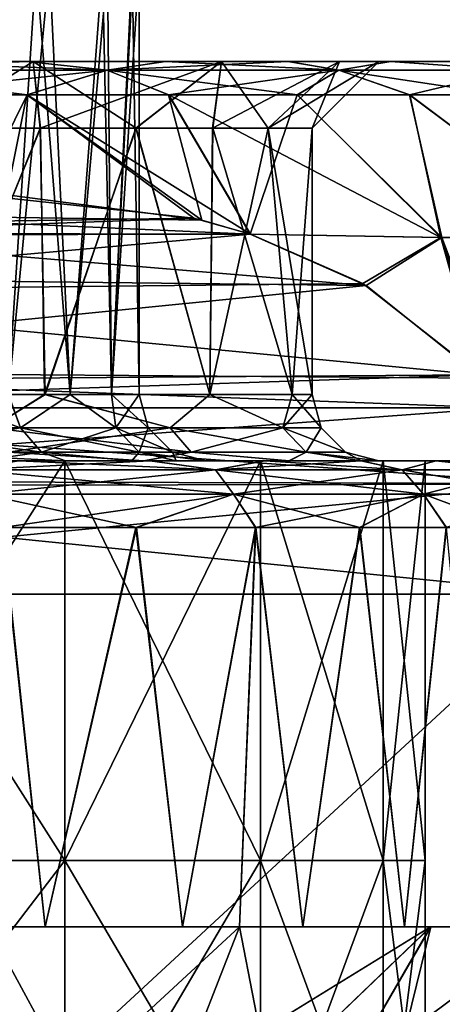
# Model space of a CAD drawing. Header units: metres. Extents: x -90 to 90, y -173 to 74.
# Tile 528 of 564: x 66.2 to 69.38, y 32.92 to 40.31. Entities that reach past the tile are written whole.
import ezdxf

# ---------------------------------------------------------------- set-up
doc = ezdxf.new("R2010")
doc.units = ezdxf.units.M
doc.layers.add('solid_509418_01', color=7, linetype='CONTINUOUS')

msp = doc.modelspace()

# ---------------------------------------------------------------- linework, layer by layer
at = {"layer": 'solid_509418_01'}
for points in [[(66.324776, 40.711327, 3.226017), (65.355095, 40.711327, 4.661863), (66.114944, 37.5, 3.60797)], [(65.5868, 40.711327, -4.381511), (66.425682, 40.711327, -3.020028), (66.115845, 37.5, -3.606445)], [(66.324776, 40.711327, 3.226017), (66.114944, 37.5, 3.60797), (66.580894, 37.5, 2.664932)], [(66.425682, 40.711327, -3.020028), (66.581505, 37.5, -2.663423), (66.115845, 37.5, -3.606445)], [(66.8246, 40.711327, 1.958265), (66.324776, 40.711327, 3.226017), (66.580894, 37.5, 2.664932)], [(66.425682, 40.711327, -3.020028), (66.860046, 40.711327, -1.830234), (66.581505, 37.5, -2.663423)], [(66.8246, 40.711327, 1.958265), (66.580894, 37.5, 2.664932), (66.891586, 37.5, 1.707634)], [(66.860046, 40.711327, -1.830234), (66.891891, 37.5, -1.706402), (66.581505, 37.5, -2.663423)], [(67.047043, 40.711327, 0.865528), (66.8246, 40.711327, 1.958265), (66.891586, 37.5, 1.707634)], [(66.860046, 40.711327, -1.830234), (67.054131, 40.711327, -0.805783), (66.891891, 37.5, -1.706402)], [(67.047043, 40.711327, 0.865528), (66.891586, 37.5, 1.707634), (67.099998, 37.5)], [(67.099998, 40.711327), (67.099998, 37.5), (66.891891, 37.5, -1.706402)], [(67.054131, 40.711327, -0.805783), (67.099998, 40.711327), (66.891891, 37.5, -1.706402)], [(67.047043, 40.711327, 0.865528), (67.099998, 37.5), (67.099998, 40.711327)], [(59.999596, 40, 8.899905), (65.130836, 40, 9.327729), (66.258324, 40, 8.611979)], [(62.307102, 40, 8.595699), (59.999596, 40, 8.899905), (66.258324, 40, 8.611979)], [(60.000404, 40, -8.899905), (66.254738, 40, -8.614587), (65.126984, 40, -9.329845)], [(60.000404, 40, -8.899905), (62.307903, 40, -8.595485), (66.254738, 40, -8.614587)], [(62.307102, 40, 8.595699), (66.258324, 40, 8.611979), (67.297577, 40, 7.750854)], [(64.459351, 40, 7.702219), (62.307102, 40, 8.595699), (67.297577, 40, 7.750854)], [(62.307903, 40, -8.595485), (67.294304, 40, -7.753934), (66.254738, 40, -8.614587)], [(62.307903, 40, -8.595485), (64.46006, 40, -7.701807), (67.294304, 40, -7.753934)], [(64.459351, 40, 7.702219), (67.297577, 40, 7.750854), (68.220886, 40, 6.76256)], [(66.302017, 40, 6.284479), (64.459351, 40, 7.702219), (68.220886, 40, 6.76256)], [(65.509476, 39.5, 6.340796), (64.459351, 40, 7.702219), (66.302017, 40, 6.284479)], [(64.46006, 40, -7.701807), (68.218109, 40, -6.765945), (67.294304, 40, -7.753934)], [(64.46006, 40, -7.701807), (66.302582, 40, -6.283917), (68.218109, 40, -6.765945)], [(65.510094, 39.5, -6.340256), (66.302582, 40, -6.283917), (64.46006, 40, -7.701807)], [(64.772423, 39.935413, -9.910031), (65.126984, 40, -9.329845), (66.254738, 40, -8.614587)], [(64.772423, 39.935413, -9.910031), (66.254738, 40, -8.614587), (66.857956, 39.935413, -8.599603)], [(66.857956, 39.935413, 8.599603), (65.130836, 40, 9.327729), (64.772423, 39.935413, 9.910031)], [(66.857956, 39.935413, 8.599603), (66.258324, 40, 8.611979), (65.130836, 40, 9.327729)], [(66.355965, 39.5, 5.491967), (65.509476, 39.5, 6.340796), (66.302017, 40, 6.284479)], [(65.510094, 39.5, -6.340256), (66.356529, 39.5, -5.491313), (66.302582, 40, -6.283917)], [(66.857956, 39.935413, -8.599603), (66.254738, 40, -8.614587), (67.294304, 40, -7.753934)], [(66.857956, 39.935413, 8.599603), (67.297577, 40, 7.750854), (66.258324, 40, 8.611979)], [(66.302017, 40, 6.284479), (68.220886, 40, 6.76256), (68.991425, 40, 5.698104)], [(67.717857, 40, 4.431771), (66.302017, 40, 6.284479), (68.991425, 40, 5.698104)], [(66.355965, 39.5, 5.491967), (66.302017, 40, 6.284479), (67.717857, 40, 4.431771)], [(66.302582, 40, -6.283917), (68.989273, 40, -5.701505), (68.218109, 40, -6.765945)], [(66.302582, 40, -6.283917), (67.718338, 40, -4.430933), (68.989273, 40, -5.701505)], [(67.075882, 39.499996, -4.526803), (67.718338, 40, -4.430933), (66.302582, 40, -6.283917)], [(66.356529, 39.5, -5.491313), (67.075882, 39.499996, -4.526803), (66.302582, 40, -6.283917)], [(67.075356, 39.499996, 4.527616), (66.355965, 39.5, 5.491967), (67.717857, 40, 4.431771)], [(66.857956, 39.935413, -8.599603), (67.294304, 40, -7.753934), (68.218109, 40, -6.765945)], [(66.857956, 39.935413, -8.599603), (68.218109, 40, -6.765945), (68.599602, 39.935413, -6.857954)], [(68.599602, 39.935413, 6.857954), (67.297577, 40, 7.750854), (66.857956, 39.935413, 8.599603)], [(67.651573, 39.500004, 3.466046), (67.075356, 39.499996, 4.527616), (67.717857, 40, 4.431771)], [(67.075882, 39.499996, -4.526803), (67.651978, 39.500004, -3.465146), (67.718338, 40, -4.430933)], [(68.599602, 39.935413, 6.857954), (68.220886, 40, 6.76256), (67.297577, 40, 7.750854)], [(67.651573, 39.500004, 3.466046), (67.717857, 40, 4.431771), (68.605362, 40, 2.270966)], [(68.06868, 39.499996, 2.335883), (67.651573, 39.500004, 3.466046), (68.605362, 40, 2.270966)], [(67.651978, 39.500004, -3.465146), (68.068909, 39.499996, -2.335097), (67.718338, 40, -4.430933)], [(67.717857, 40, 4.431771), (68.991425, 40, 5.698104), (70.038765, 40, 3.543852)], [(68.605362, 40, 2.270966), (67.717857, 40, 4.431771), (70.038765, 40, 3.543852)], [(67.718338, 40, -4.430933), (70.037804, 40, -3.546578), (68.989273, 40, -5.701505)], [(67.718338, 40, -4.430933), (68.605553, 40, -2.270251), (70.037804, 40, -3.546578)], [(68.068909, 39.499996, -2.335097), (68.605553, 40, -2.270251), (67.718338, 40, -4.430933)], [(68.06868, 39.499996, 2.335883), (68.605362, 40, 2.270966), (68.900002, 40)], [(68.400002, 39.5), (68.06868, 39.499996, 2.335883), (68.900002, 40)], [(68.068909, 39.499996, -2.335097), (68.400002, 39.5), (68.605553, 40, -2.270251)], [(68.599602, 39.935413, -6.857954), (68.218109, 40, -6.765945), (68.989273, 40, -5.701505)], [(68.599602, 39.935413, 6.857954), (68.991425, 40, 5.698104), (68.220886, 40, 6.76256)], [(68.400002, 39.5), (68.900002, 40), (68.605553, 40, -2.270251)], [(68.599602, 39.935413, -6.857954), (68.989273, 40, -5.701505), (69.910034, 39.935413, -4.772419)], [(69.910034, 39.935413, 4.772419), (68.991425, 40, 5.698104), (68.599602, 39.935413, 6.857954)], [(68.605362, 40, 2.270966), (70.528053, 40, 1.5829), (70.645752, 40)], [(68.605362, 40, 2.270966), (70.645752, 40), (68.900002, 40)], [(68.605362, 40, 2.270966), (70.038765, 40, 3.543852), (70.528053, 40, 1.5829)], [(68.605553, 40, -2.270251), (70.527824, 40, -1.584415), (70.037804, 40, -3.546578)], [(68.605553, 40, -2.270251), (68.900002, 40), (70.527824, 40, -1.584415)], [(68.900002, 40), (70.645752, 40), (70.527824, 40, -1.584415)], [(69.910034, 39.935413, -4.772419), (68.989273, 40, -5.701505), (70.037804, 40, -3.546578)], [(69.910034, 39.935413, 4.772419), (70.038765, 40, 3.543852), (68.991425, 40, 5.698104)], [(64.772423, 39.935413, 9.910031), (65.115448, 39.75, 10.083883), (66.257675, 39.75, 9.417748)], [(66.857956, 39.935413, 8.599603), (64.772423, 39.935413, 9.910031), (66.257675, 39.75, 9.417748)], [(64.772423, 39.935413, -9.910031), (66.857956, 39.935413, -8.599603), (65.111267, 39.75, -10.086003)], [(66.857956, 39.935413, -8.599603), (66.253746, 39.75, -9.420362), (65.111267, 39.75, -10.086003)], [(66.857956, 39.935413, -8.599603), (67.318665, 39.75, -8.619144), (66.253746, 39.75, -9.420362)], [(66.857956, 39.935413, 8.599603), (66.257675, 39.75, 9.417748), (67.322311, 39.75, 8.616048)], [(66.857956, 39.935413, 8.599603), (67.322311, 39.75, 8.616048), (68.290787, 39.75, 7.688656)], [(68.599602, 39.935413, 6.857954), (66.857956, 39.935413, 8.599603), (68.290787, 39.75, 7.688656)], [(66.857956, 39.935413, -8.599603), (68.599602, 39.935413, -6.857954), (67.318665, 39.75, -8.619144)], [(68.599602, 39.935413, -6.857954), (68.287544, 39.75, -7.692146), (67.318665, 39.75, -8.619144)], [(68.599602, 39.935413, -6.857954), (69.132393, 39.75, -6.667226), (68.287544, 39.75, -7.692146)], [(68.599602, 39.935413, 6.857954), (68.290787, 39.75, 7.688656), (69.135071, 39.75, 6.663558)], [(68.599602, 39.935413, 6.857954), (69.135071, 39.75, 6.663558), (69.828468, 39.75, 5.590498)], [(69.910034, 39.935413, 4.772419), (68.599602, 39.935413, 6.857954), (69.828468, 39.75, 5.590498)], [(68.599602, 39.935413, -6.857954), (69.910034, 39.935413, -4.772419), (69.132393, 39.75, -6.667226)], [(69.910034, 39.935413, -4.772419), (69.826447, 39.75, -5.594052), (69.132393, 39.75, -6.667226)], [(66.10437, 38.999142, -10.332048), (65.111267, 39.75, -10.086003), (66.253746, 39.75, -9.420362)], [(66.257675, 39.75, 9.417748), (65.115448, 39.75, 10.083883), (65.884995, 38.99902, 10.458705)], [(66.257675, 39.75, 9.417748), (65.884995, 38.99902, 10.458705), (67.510704, 38.823421, 9.5201)], [(67.570518, 38.809109, -9.485564), (66.10437, 38.999142, -10.332048), (66.253746, 39.75, -9.420362)], [(67.570518, 38.809109, -9.485564), (66.253746, 39.75, -9.420362), (67.318665, 39.75, -8.619144)], [(66.257675, 39.75, 9.417748), (67.510704, 38.823421, 9.5201), (67.937164, 38.702854, 9.273883)], [(67.322311, 39.75, 8.616048), (66.257675, 39.75, 9.417748), (67.937164, 38.702854, 9.273883)], [(67.934593, 38.703339, -9.275366), (67.318665, 39.75, -8.619144), (68.287544, 39.75, -7.692146)], [(67.934593, 38.703339, -9.275366), (67.570518, 38.809109, -9.485564), (67.318665, 39.75, -8.619144)], [(67.322311, 39.75, 8.616048), (67.937164, 38.702854, 9.273883), (69.368439, 38.679855, 7.847908)], [(68.290787, 39.75, 7.688656), (67.322311, 39.75, 8.616048), (69.368439, 38.679855, 7.847908)], [(69.375092, 38.679855, -7.839956), (67.934593, 38.703339, -9.275366), (68.287544, 39.75, -7.692146)], [(69.375092, 38.679855, -7.839956), (68.287544, 39.75, -7.692146), (69.132393, 39.75, -6.667226)], [(69.135071, 39.75, 6.663558), (68.290787, 39.75, 7.688656), (69.368439, 38.679855, 7.847908)], [(70.56617, 38.679855, -6.141126), (69.132393, 39.75, -6.667226), (69.826447, 39.75, -5.594052)], [(70.56617, 38.679855, -6.141126), (69.375092, 38.679855, -7.839956), (69.132393, 39.75, -6.667226)], [(69.135071, 39.75, 6.663558), (69.368439, 38.679855, 7.847908), (70.56356, 38.679855, 6.145607)], [(69.828468, 39.75, 5.590498), (69.135071, 39.75, 6.663558), (70.56356, 38.679855, 6.145607)], [(66.355965, 39.5, 5.491967), (65.542183, 37.5, 6.312228), (65.509476, 39.5, 6.340796)], [(65.510094, 39.5, -6.340256), (65.538948, 37.5, -6.315063), (66.356529, 39.5, -5.491313)], [(66.356529, 39.5, -5.491313), (65.538948, 37.5, -6.315063), (66.388756, 37.5, -5.453787)], [(66.355965, 39.5, 5.491967), (66.391464, 37.5, 5.450617), (65.542183, 37.5, 6.312228)], [(67.075356, 39.499996, 4.527616), (66.391464, 37.5, 5.450617), (66.355965, 39.5, 5.491967)], [(66.356529, 39.5, -5.491313), (66.388756, 37.5, -5.453787), (67.075882, 39.499996, -4.526803)], [(67.075882, 39.499996, -4.526803), (66.388756, 37.5, -5.453787), (67.62973, 37.5, -3.513864)], [(67.075356, 39.499996, 4.527616), (67.631126, 37.5, 3.51082), (66.391464, 37.5, 5.450617)], [(67.651573, 39.500004, 3.466046), (67.631126, 37.5, 3.51082), (67.075356, 39.499996, 4.527616)], [(67.075882, 39.499996, -4.526803), (67.62973, 37.5, -3.513864), (67.651978, 39.500004, -3.465146)], [(67.651978, 39.500004, -3.465146), (67.62973, 37.5, -3.513864), (68.248474, 37.5, -1.588307)], [(68.06868, 39.499996, 2.335883), (67.631126, 37.5, 3.51082), (67.651573, 39.500004, 3.466046)], [(68.06868, 39.499996, 2.335883), (68.24884, 37.5, 1.586407), (67.631126, 37.5, 3.51082)], [(67.651978, 39.500004, -3.465146), (68.248474, 37.5, -1.588307), (68.068909, 39.499996, -2.335097)], [(68.400002, 39.5), (68.24884, 37.5, 1.586407), (68.06868, 39.499996, 2.335883)], [(68.068909, 39.499996, -2.335097), (68.400002, 37.5), (68.400002, 39.5)], [(68.068909, 39.499996, -2.335097), (68.248474, 37.5, -1.588307), (68.400002, 37.5)], [(68.400002, 39.5), (68.400002, 37.5), (68.24884, 37.5, 1.586407)], [(64.310287, 38.776985, 11.367859), (67.510704, 38.823421, 9.5201), (65.884995, 38.99902, 10.458705)], [(67.570518, 38.809109, -9.485564), (64.606613, 38.851109, -11.196778), (66.10437, 38.999142, -10.332048)], [(67.934593, 38.703339, -9.275366), (64.089096, 38.71109, -11.495568), (64.606613, 38.851109, -11.196778)], [(67.934593, 38.703339, -9.275366), (64.606613, 38.851109, -11.196778), (67.570518, 38.809109, -9.485564)], [(64.039825, 38.695297, 11.524013), (67.937164, 38.702854, 9.273883), (67.510704, 38.823421, 9.5201)], [(64.039825, 38.695297, 11.524013), (67.510704, 38.823421, 9.5201), (64.310287, 38.776985, 11.367859)], [(63.116756, 38.273533, 12.056947), (68.781319, 38.333118, 8.78651), (67.937164, 38.702854, 9.273883)], [(63.116756, 38.273533, 12.056947), (67.937164, 38.702854, 9.273883), (64.039825, 38.695297, 11.524013)], [(63.304638, 38.380291, -11.948472), (64.089096, 38.71109, -11.495568), (68.806381, 38.318802, -8.772042)], [(68.806381, 38.318802, -8.772042), (64.089096, 38.71109, -11.495568), (67.934593, 38.703339, -9.275366)], [(68.806381, 38.318802, -8.772042), (67.934593, 38.703339, -9.275366), (69.375092, 38.679855, -7.839956)], [(69.368439, 38.679855, 7.847908), (67.937164, 38.702854, 9.273883), (68.781319, 38.333118, 8.78651)], [(69.368439, 38.679855, 7.847908), (68.781319, 38.333118, 8.78651), (69.65654, 37.646713, 8.281202)], [(69.678635, 37.622265, -8.268445), (68.806381, 38.318802, -8.772042), (69.375092, 38.679855, -7.839956)], [(69.368439, 38.679855, 7.847908), (69.65654, 37.646713, 8.281202), (69.855644, 37.402458, 8.166248)], [(70.56356, 38.679855, 6.145607), (69.368439, 38.679855, 7.847908), (69.855644, 37.402458, 8.166248)], [(69.859856, 37.396317, -8.163814), (69.375092, 38.679855, -7.839956), (70.56617, 38.679855, -6.141126)], [(69.859856, 37.396317, -8.163814), (69.678635, 37.622265, -8.268445), (69.375092, 38.679855, -7.839956)], [(63.304638, 38.380291, -11.948472), (68.806381, 38.318802, -8.772042), (62.371162, 37.676991, -12.487414)], [(62.371162, 37.676991, -12.487414), (68.806381, 38.318802, -8.772042), (69.678635, 37.622265, -8.268445)], [(63.116756, 38.273533, 12.056947), (69.65654, 37.646713, 8.281202), (68.781319, 38.333118, 8.78651)], [(63.116756, 38.273533, 12.056947), (62.297958, 37.595234, 12.52968), (69.65654, 37.646713, 8.281202)], [(62.140789, 37.397259, 12.620421), (69.855644, 37.402458, 8.166248), (69.65654, 37.646713, 8.281202)], [(62.297958, 37.595234, 12.52968), (62.140789, 37.397259, 12.620421), (69.65654, 37.646713, 8.281202)], [(62.371162, 37.676991, -12.487414), (69.859856, 37.396317, -8.163814), (62.144085, 37.402035, -12.618518)], [(62.371162, 37.676991, -12.487414), (69.678635, 37.622265, -8.268445), (69.859856, 37.396317, -8.163814)], [(66.20668, 37.250225, -3.583428), (65.067734, 37.250225, -5.067733), (66.115845, 37.5, -3.606445)], [(65.067734, 37.250225, 5.067733), (66.20668, 37.250225, 3.583428), (65.509834, 37.5, 4.477914)], [(66.20668, 37.250225, 3.583428), (66.114944, 37.5, 3.60797), (65.509834, 37.5, 4.477914)], [(65.987061, 37.25, -5.987064), (66.388756, 37.5, -5.453787), (65.538948, 37.5, -6.315063)], [(65.987061, 37.25, 5.987064), (65.542183, 37.5, 6.312228), (66.391464, 37.5, 5.450617)], [(65.987061, 37.25, -5.987064), (67.332626, 37.25, -4.233494), (66.388756, 37.5, -5.453787)], [(67.332626, 37.25, 4.233494), (65.987061, 37.25, 5.987064), (66.391464, 37.5, 5.450617)], [(66.20668, 37.250225, 3.583428), (66.580894, 37.5, 2.664932), (66.114944, 37.5, 3.60797)], [(66.20668, 37.250225, -3.583428), (66.115845, 37.5, -3.606445), (66.581505, 37.5, -2.663423)], [(66.922653, 37.250225, -1.854919), (66.20668, 37.250225, -3.583428), (66.581505, 37.5, -2.663423)], [(66.20668, 37.250225, 3.583428), (66.922653, 37.250225, 1.854919), (66.580894, 37.5, 2.664932)], [(67.332626, 37.25, -4.233494), (67.62973, 37.5, -3.513864), (66.388756, 37.5, -5.453787)], [(67.332626, 37.25, 4.233494), (66.391464, 37.5, 5.450617), (67.631126, 37.5, 3.51082)], [(66.922653, 37.250225, 1.854919), (66.891586, 37.5, 1.707634), (66.580894, 37.5, 2.664932)], [(66.922653, 37.250225, -1.854919), (66.581505, 37.5, -2.663423), (66.891891, 37.5, -1.706402)], [(67.166855, 37.250225), (67.099998, 37.5), (66.891586, 37.5, 1.707634)], [(66.922653, 37.250225, 1.854919), (67.166855, 37.250225), (66.891586, 37.5, 1.707634)], [(66.922653, 37.250225, -1.854919), (66.891891, 37.5, -1.706402), (67.099998, 37.5)], [(66.922653, 37.250225, -1.854919), (67.099998, 37.5), (67.166855, 37.250225)], [(67.332626, 37.25, -4.233494), (68.178482, 37.25, -2.191417), (67.62973, 37.5, -3.513864)], [(68.178482, 37.25, 2.191417), (67.332626, 37.25, 4.233494), (67.631126, 37.5, 3.51082)], [(68.178482, 37.25, -2.191417), (68.248474, 37.5, -1.588307), (67.62973, 37.5, -3.513864)], [(68.178482, 37.25, 2.191417), (67.631126, 37.5, 3.51082), (68.24884, 37.5, 1.586407)], [(68.178482, 37.25, -2.191417), (68.466988, 37.25), (68.248474, 37.5, -1.588307)], [(68.178482, 37.25, 2.191417), (68.400002, 37.5), (68.466988, 37.25)], [(68.178482, 37.25, 2.191417), (68.24884, 37.5, 1.586407), (68.400002, 37.5)], [(68.466988, 37.25), (68.400002, 37.5), (68.248474, 37.5, -1.588307)], [(61.820934, 36.81028, 12.805091), (70.173302, 36.825352, 7.982847), (69.855644, 37.402458, 8.166248)], [(61.820934, 36.81028, 12.805091), (69.855644, 37.402458, 8.166248), (62.140789, 37.397259, 12.620421)], [(62.144085, 37.402035, -12.618518), (70.17144, 36.830101, -7.983922), (61.837578, 36.85294, -12.795481)], [(62.144085, 37.402035, -12.618518), (69.859856, 37.396317, -8.163814), (70.17144, 36.830101, -7.983922)], [(66.365288, 37.066986, 3.675), (66.20668, 37.250225, 3.583428), (65.067734, 37.250225, 5.067733)], [(65.197235, 37.066986, 5.197235), (66.365288, 37.066986, 3.675), (65.067734, 37.250225, 5.067733)], [(65.197235, 37.066986, -5.197235), (65.067734, 37.250225, -5.067733), (66.20668, 37.250225, -3.583428)], [(66.365288, 37.066986, -3.675), (65.197235, 37.066986, -5.197235), (66.20668, 37.250225, -3.583428)], [(67.491318, 37.066856, -4.325113), (67.332626, 37.25, -4.233494), (65.987061, 37.25, -5.987064)], [(66.116631, 37.066856, -6.116634), (67.491318, 37.066856, -4.325113), (65.987061, 37.25, -5.987064)], [(66.116631, 37.066856, 6.116634), (65.987061, 37.25, 5.987064), (67.332626, 37.25, 4.233494)], [(67.491318, 37.066856, 4.325113), (66.116631, 37.066856, 6.116634), (67.332626, 37.25, 4.233494)], [(67.099556, 37.066986, 1.90232), (66.922653, 37.250225, 1.854919), (66.20668, 37.250225, 3.583428)], [(66.365288, 37.066986, 3.675), (67.099556, 37.066986, 1.90232), (66.20668, 37.250225, 3.583428)], [(66.365288, 37.066986, -3.675), (66.20668, 37.250225, -3.583428), (66.922653, 37.250225, -1.854919)], [(67.099556, 37.066986, -1.90232), (66.365288, 37.066986, -3.675), (66.922653, 37.250225, -1.854919)], [(67.349998, 37.066986), (67.166855, 37.250225), (66.922653, 37.250225, 1.854919)], [(67.099556, 37.066986, -1.90232), (66.922653, 37.250225, -1.854919), (67.166855, 37.250225)], [(67.099556, 37.066986, 1.90232), (67.349998, 37.066986), (66.922653, 37.250225, 1.854919)], [(67.099556, 37.066986, -1.90232), (67.166855, 37.250225), (67.349998, 37.066986)], [(68.355476, 37.066856, -2.238843), (68.178482, 37.25, -2.191417), (67.332626, 37.25, -4.233494)], [(67.491318, 37.066856, -4.325113), (68.355476, 37.066856, -2.238843), (67.332626, 37.25, -4.233494)], [(67.491318, 37.066856, 4.325113), (67.332626, 37.25, 4.233494), (68.178482, 37.25, 2.191417)], [(68.355476, 37.066856, 2.238843), (67.491318, 37.066856, 4.325113), (68.178482, 37.25, 2.191417)], [(68.65023, 37.066856), (68.466988, 37.25), (68.178482, 37.25, -2.191417)], [(68.355476, 37.066856, 2.238843), (68.178482, 37.25, 2.191417), (68.466988, 37.25)], [(68.355476, 37.066856, -2.238843), (68.65023, 37.066856), (68.178482, 37.25, -2.191417)], [(68.355476, 37.066856, 2.238843), (68.466988, 37.25), (68.65023, 37.066856)], [(66.365288, 37.066986, -3.675), (65.899117, 37, -4.791703), (65.197235, 37.066986, -5.197235)], [(65.197235, 37.066986, 5.197235), (65.897942, 37, 4.793149), (66.545654, 37, 3.861913)], [(65.197235, 37.066986, 5.197235), (66.545654, 37, 3.861913), (66.365288, 37.066986, 3.675)], [(66.116631, 37.066856, -6.116634), (65.487289, 37, -7.0071), (67.13308, 37, -5.321483)], [(66.116631, 37.066856, 6.116634), (67.13562, 37, 5.318075), (65.49086, 37, 7.004303)], [(66.365288, 37.066986, -3.675), (66.546608, 37, -3.860295), (65.899117, 37, -4.791703)], [(67.491318, 37.066856, 4.325113), (67.13562, 37, 5.318075), (66.116631, 37.066856, 6.116634)], [(66.116631, 37.066856, -6.116634), (67.13308, 37, -5.321483), (67.491318, 37.066856, -4.325113)], [(66.365288, 37.066986, -3.675), (67.045044, 37, -2.850851), (66.546608, 37, -3.860295)], [(67.099556, 37.066986, -1.90232), (67.045044, 37, -2.850851), (66.365288, 37.066986, -3.675)], [(66.365288, 37.066986, 3.675), (66.545654, 37, 3.861913), (67.044395, 37, 2.852452)], [(66.365288, 37.066986, 3.675), (67.044395, 37, 2.852452), (67.099556, 37.066986, 1.90232)], [(67.099556, 37.066986, 1.90232), (67.044395, 37, 2.852452), (67.376945, 37, 1.827752)], [(67.099556, 37.066986, -1.90232), (67.377266, 37, -1.826444), (67.045044, 37, -2.850851)], [(67.099556, 37.066986, 1.90232), (67.376945, 37, 1.827752), (67.599998, 37)], [(67.099556, 37.066986, 1.90232), (67.599998, 37), (67.349998, 37.066986)], [(67.099556, 37.066986, -1.90232), (67.349998, 37.066986), (67.377266, 37, -1.826444)], [(67.491318, 37.066856, -4.325113), (67.13308, 37, -5.321483), (68.225403, 37, -3.398503)], [(67.491318, 37.066856, 4.325113), (68.226677, 37, 3.395412), (67.13562, 37, 5.318075)], [(67.349998, 37.066986), (67.599998, 37), (67.377266, 37, -1.826444)], [(68.355476, 37.066856, 2.238843), (68.226677, 37, 3.395412), (67.491318, 37.066856, 4.325113)], [(67.491318, 37.066856, -4.325113), (68.225403, 37, -3.398503), (68.355476, 37.066856, -2.238843)], [(68.355476, 37.066856, -2.238843), (68.225403, 37, -3.398503), (68.766838, 37, -1.537356)], [(68.355476, 37.066856, 2.238843), (68.767166, 37, 1.535482), (68.226677, 37, 3.395412)], [(68.355476, 37.066856, -2.238843), (68.766838, 37, -1.537356), (68.900002, 37)], [(68.355476, 37.066856, -2.238843), (68.900002, 37), (68.65023, 37.066856)], [(68.355476, 37.066856, 2.238843), (68.65023, 37.066856), (68.767166, 37, 1.535482)], [(68.65023, 37.066856), (68.900002, 37), (68.767166, 37, 1.535482)], [(61.120617, 37, 7.516929), (64.625, 37, 8.010735), (66.540741, 37, 6.540738)], [(62.218399, 37, 7.269023), (61.120617, 37, 7.516929), (66.540741, 37, 6.540738)], [(63.268562, 37, 6.861231), (62.218399, 37, 7.269023), (66.540741, 37, 6.540738)], [(64.245796, 37, 6.303428), (63.268562, 37, 6.861231), (66.540741, 37, 6.540738)], [(63.270233, 37, -6.860436), (66.540741, 37, -6.540738), (64.625, 37, -8.010735)], [(63.270233, 37, -6.860436), (64.247322, 37, -6.302403), (66.540741, 37, -6.540738)], [(64.245796, 37, 6.303428), (66.540741, 37, 6.540738), (68.010735, 37, 4.625)], [(65.126976, 37, 5.610178), (64.245796, 37, 6.303428), (68.010735, 37, 4.625)], [(64.247322, 37, -6.302403), (65.128326, 37, -5.608944), (66.540741, 37, -6.540738)], [(64.625, 37, 8.010735), (64.625, 34, 8.010735), (66.540741, 34, 6.540738)], [(64.625, 37, 8.010735), (66.540741, 34, 6.540738), (66.540741, 37, 6.540738)], [(66.540741, 37, -6.540738), (66.540741, 34, -6.540738), (64.625, 34, -8.010735)], [(64.625, 37, -8.010735), (66.540741, 37, -6.540738), (64.625, 34, -8.010735)], [(65.897942, 37, 4.793149), (65.126976, 37, 5.610178), (68.010735, 37, 4.625)], [(65.128326, 37, -5.608944), (65.899117, 37, -4.791703), (66.540741, 37, -6.540738)], [(65.487289, 37, -7.0071), (67.183296, 37, -6.957073), (68.045425, 37, -5.938709)], [(67.13308, 37, -5.321483), (65.487289, 37, -7.0071), (68.045425, 37, -5.938709)], [(65.487289, 37, -7.0071), (66.195137, 37, -7.849723), (67.183296, 37, -6.957073)], [(65.49086, 37, 7.004303), (67.179321, 37, 6.961181), (66.190651, 37, 7.853261)], [(65.49086, 37, 7.004303), (67.13562, 37, 5.318075), (67.179321, 37, 6.961181)], [(65.822533, 36.933144, 8.435397), (66.190651, 37, 7.853261), (67.179321, 37, 6.961181)], [(67.672066, 36.933144, 6.796856), (65.822533, 36.933144, 8.435397), (67.179321, 37, 6.961181)], [(65.822533, 36.933144, -8.435397), (67.672066, 36.933144, -6.796856), (66.195137, 37, -7.849723)], [(66.545654, 37, 3.861913), (65.897942, 37, 4.793149), (68.010735, 37, 4.625)], [(65.899117, 37, -4.791703), (68.010735, 37, -4.625), (66.540741, 37, -6.540738)], [(65.899117, 37, -4.791703), (66.546608, 37, -3.860295), (68.010735, 37, -4.625)], [(67.672066, 36.933144, -6.796856), (67.183296, 37, -6.957073), (66.195137, 37, -7.849723)], [(66.540741, 37, 6.540738), (66.540741, 34, 6.540738), (68.010735, 34, 4.625)], [(66.540741, 37, 6.540738), (68.010735, 34, 4.625), (68.010735, 37, 4.625)], [(68.010735, 37, -4.625), (68.010735, 34, -4.625), (66.540741, 34, -6.540738)], [(66.540741, 37, -6.540738), (68.010735, 37, -4.625), (66.540741, 34, -6.540738)], [(66.545654, 37, 3.861913), (68.010735, 37, 4.625), (68.934814, 37, 2.394076)], [(67.044395, 37, 2.852452), (66.545654, 37, 3.861913), (68.934814, 37, 2.394076)], [(66.546608, 37, -3.860295), (67.045044, 37, -2.850851), (68.010735, 37, -4.625)], [(67.376945, 37, 1.827752), (67.044395, 37, 2.852452), (68.934814, 37, 2.394076)], [(67.045044, 37, -2.850851), (68.934814, 37, -2.394076), (68.010735, 37, -4.625)], [(67.045044, 37, -2.850851), (67.377266, 37, -1.826444), (68.934814, 37, -2.394076)], [(67.13308, 37, -5.321483), (68.768227, 37, -4.807166), (69.332809, 37, -3.591198)], [(68.225403, 37, -3.398503), (67.13308, 37, -5.321483), (69.332809, 37, -3.591198)], [(67.13308, 37, -5.321483), (68.045425, 37, -5.938709), (68.768227, 37, -4.807166)], [(67.13562, 37, 5.318075), (68.041962, 37, 5.943409), (67.179321, 37, 6.961181)], [(67.13562, 37, 5.318075), (68.765388, 37, 4.812351), (68.041962, 37, 5.943409)], [(67.13562, 37, 5.318075), (68.226677, 37, 3.395412), (68.765388, 37, 4.812351)], [(67.672066, 36.933144, 6.796856), (67.179321, 37, 6.961181), (68.041962, 37, 5.943409)], [(67.672066, 36.933144, -6.796856), (68.045425, 37, -5.938709), (67.183296, 37, -6.957073)], [(67.376945, 37, 1.827752), (68.934814, 37, 2.394076), (69.25, 37)], [(67.376945, 37, 1.827752), (69.25, 37), (67.599998, 37)], [(67.377266, 37, -1.826444), (67.599998, 37), (68.934814, 37, -2.394076)], [(67.599998, 37), (69.25, 37), (68.934814, 37, -2.394076)], [(67.672066, 36.933144, 6.796856), (68.041962, 37, 5.943409), (68.765388, 37, 4.812351)], [(69.075722, 36.933144, 4.763307), (67.672066, 36.933144, 6.796856), (68.765388, 37, 4.812351)], [(67.672066, 36.933144, -6.796856), (69.075722, 36.933144, -4.763307), (68.045425, 37, -5.938709)], [(68.010735, 37, 4.625), (68.010735, 34, 4.625), (68.934814, 34, 2.394076)], [(68.010735, 37, 4.625), (68.934814, 34, 2.394076), (68.934814, 37, 2.394076)], [(68.934814, 37, -2.394076), (68.934814, 34, -2.394076), (68.010735, 34, -4.625)], [(68.010735, 37, -4.625), (68.934814, 37, -2.394076), (68.010735, 34, -4.625)], [(69.075722, 36.933144, -4.763307), (68.768227, 37, -4.807166), (68.045425, 37, -5.938709)], [(68.225403, 37, -3.398503), (69.332809, 37, -3.591198), (69.721573, 37, -2.3448)], [(68.766838, 37, -1.537356), (68.225403, 37, -3.398503), (69.721573, 37, -2.3448)], [(68.226677, 37, 3.395412), (69.330818, 37, 3.596351), (68.765388, 37, 4.812351)], [(68.226677, 37, 3.395412), (69.720551, 37, 2.349015), (69.330818, 37, 3.596351)], [(68.226677, 37, 3.395412), (68.767166, 37, 1.535482), (69.720551, 37, 2.349015)], [(69.075722, 36.933144, 4.763307), (68.765388, 37, 4.812351), (69.330818, 37, 3.596351)], [(68.766838, 37, -1.537356), (69.721573, 37, -2.3448), (70, 37)], [(68.766838, 37, -1.537356), (70, 37), (68.900002, 37)], [(68.767166, 37, 1.535482), (68.900002, 37), (69.720551, 37, 2.349015)], [(69.075722, 36.933144, -4.763307), (69.332809, 37, -3.591198), (68.768227, 37, -4.807166)], [(68.900002, 37), (70, 37), (69.720551, 37, 2.349015)], [(68.934814, 37, 2.394076), (68.934814, 34, 2.394076), (69.25, 34)], [(69.25, 37), (69.25, 34), (68.934814, 34, -2.394076)], [(68.934814, 37, 2.394076), (69.25, 34), (69.25, 37)], [(68.934814, 37, -2.394076), (69.25, 37), (68.934814, 34, -2.394076)], [(69.951935, 36.933144, 2.452931), (69.075722, 36.933144, 4.763307), (69.330818, 37, 3.596351)], [(69.075722, 36.933144, -4.763307), (69.951935, 36.933144, -2.452931), (69.332809, 37, -3.591198)], [(69.951935, 36.933144, 2.452931), (69.330818, 37, 3.596351), (69.720551, 37, 2.349015)], [(69.951935, 36.933144, -2.452931), (69.721573, 37, -2.3448), (69.332809, 37, -3.591198)], [(67.809219, 36.75, -6.918367), (67.672066, 36.933144, -6.796856), (65.822533, 36.933144, -8.435397)], [(65.926628, 36.75, -8.586201), (67.809219, 36.75, -6.918367), (65.822533, 36.933144, -8.435397)], [(65.926628, 36.75, 8.586201), (65.822533, 36.933144, 8.435397), (67.672066, 36.933144, 6.796856)], [(67.809219, 36.75, 6.918367), (65.926628, 36.75, 8.586201), (67.672066, 36.933144, 6.796856)], [(69.237976, 36.75, -4.848463), (69.075722, 36.933144, -4.763307), (67.672066, 36.933144, -6.796856)], [(67.809219, 36.75, -6.918367), (69.237976, 36.75, -4.848463), (67.672066, 36.933144, -6.796856)], [(67.809219, 36.75, 6.918367), (67.672066, 36.933144, 6.796856), (69.075722, 36.933144, 4.763307)], [(69.237976, 36.75, 4.848463), (67.809219, 36.75, 6.918367), (69.075722, 36.933144, 4.763307)], [(70.129845, 36.75, -2.496783), (69.951935, 36.933144, -2.452931), (69.075722, 36.933144, -4.763307)], [(69.237976, 36.75, -4.848463), (70.129845, 36.75, -2.496783), (69.075722, 36.933144, -4.763307)], [(69.237976, 36.75, 4.848463), (69.075722, 36.933144, 4.763307), (69.951935, 36.933144, 2.452931)], [(70.129845, 36.75, 2.496783), (69.237976, 36.75, 4.848463), (69.951935, 36.933144, 2.452931)], [(61.837578, 36.85294, -12.795481), (70.330124, 36, -7.892305), (61.669872, 36, -12.892304)], [(61.837578, 36.85294, -12.795481), (70.17144, 36.830101, -7.983922), (70.330124, 36, -7.892305)], [(61.669872, 36, 12.892304), (70.330124, 36, 7.892305), (70.173302, 36.825352, 7.982847)], [(61.820934, 36.81028, 12.805091), (61.669872, 36, 12.892304), (70.173302, 36.825352, 7.982847)], [(67.809219, 36.75, 6.918367), (66.068268, 36.5, 8.568905), (65.926628, 36.75, 8.586201)], [(65.926628, 36.75, -8.586201), (66.073257, 36.5, -8.565367), (67.079422, 36.5, -7.754467)], [(65.926628, 36.75, -8.586201), (67.079422, 36.5, -7.754467), (67.809219, 36.75, -6.918367)], [(67.809219, 36.75, 6.918367), (67.074928, 36.5, 7.758569), (66.068268, 36.5, 8.568905)], [(67.809219, 36.75, 6.918367), (67.973206, 36.5, 6.832131), (67.074928, 36.5, 7.758569)], [(67.809219, 36.75, -6.918367), (67.079422, 36.5, -7.754467), (67.977196, 36.5, -6.827472)], [(69.237976, 36.75, 4.848463), (67.973206, 36.5, 6.832131), (67.809219, 36.75, 6.918367)], [(67.809219, 36.75, -6.918367), (67.977196, 36.5, -6.827472), (68.758064, 36.5, -5.791915)], [(67.809219, 36.75, -6.918367), (68.758064, 36.5, -5.791915), (69.237976, 36.75, -4.848463)], [(69.237976, 36.75, 4.848463), (68.754593, 36.5, 5.797166), (67.973206, 36.5, 6.832131)], [(69.237976, 36.75, 4.848463), (69.406189, 36.5, 4.666227), (68.754593, 36.5, 5.797166)], [(69.237976, 36.75, -4.848463), (68.758064, 36.5, -5.791915), (69.408966, 36.5, -4.66062)], [(70.129845, 36.75, 2.496783), (69.406189, 36.5, 4.666227), (69.237976, 36.75, 4.848463)], [(69.237976, 36.75, -4.848463), (69.408966, 36.5, -4.66062), (69.910645, 36.5, -3.468307)], [(69.237976, 36.75, -4.848463), (69.910645, 36.5, -3.468307), (70.129845, 36.75, -2.496783)], [(66.073257, 36.5, -8.565367), (65.250198, 33.5, -9.093096), (66.392204, 33.5, -8.329994)], [(66.068268, 36.5, 8.568905), (66.392204, 33.5, 8.329994), (65.250198, 33.5, 9.093096)], [(66.068268, 36.5, 8.568905), (67.074928, 36.5, 7.758569), (66.392204, 33.5, 8.329994)], [(67.079422, 36.5, -7.754467), (66.073257, 36.5, -8.565367), (66.392204, 33.5, -8.329994)], [(67.079422, 36.5, -7.754467), (66.392204, 33.5, -8.329994), (67.424828, 33.5, -7.424366)], [(67.074928, 36.5, 7.758569), (67.424828, 33.5, 7.424366), (66.392204, 33.5, 8.329994)], [(67.074928, 36.5, 7.758569), (67.973206, 36.5, 6.832131), (67.424828, 33.5, 7.424366)], [(67.977196, 36.5, -6.827472), (67.079422, 36.5, -7.754467), (67.424828, 33.5, -7.424366)], [(67.977196, 36.5, -6.827472), (67.424828, 33.5, -7.424366), (67.853004, 33.5, -6.936101)], [(67.852417, 33.5, 6.936769), (67.424828, 33.5, 7.424366), (67.973206, 36.5, 6.832131)], [(67.973206, 36.5, 6.832131), (68.330391, 33.5, 6.391714), (67.852417, 33.5, 6.936769)], [(67.853004, 33.5, -6.936101), (68.330391, 33.5, -6.391714), (67.977196, 36.5, -6.827472)], [(67.973206, 36.5, 6.832131), (68.754593, 36.5, 5.797166), (68.330391, 33.5, 6.391714)], [(68.758064, 36.5, -5.791915), (67.977196, 36.5, -6.827472), (68.330391, 33.5, -6.391714)], [(68.758064, 36.5, -5.791915), (68.330391, 33.5, -6.391714), (69.093414, 33.5, -5.249712)], [(68.754593, 36.5, 5.797166), (69.093414, 33.5, 5.249712), (68.330391, 33.5, 6.391714)], [(68.754593, 36.5, 5.797166), (69.406189, 36.5, 4.666227), (69.093414, 33.5, 5.249712)], [(69.408966, 36.5, -4.66062), (68.758064, 36.5, -5.791915), (69.093414, 33.5, -5.249712)], [(69.408966, 36.5, -4.66062), (69.093414, 33.5, -5.249712), (69.700836, 33.5, -4.017908)], [(69.406189, 36.5, 4.666227), (69.700836, 33.5, 4.017908), (69.093414, 33.5, 5.249712)], [(61.669872, 28, 12.892304), (70.330124, 36, 7.892305), (61.669872, 36, 12.892304)], [(61.669872, 28, 12.892304), (70.330124, 28, 7.892305), (70.330124, 36, 7.892305)], [(70.330124, 28, -7.892305), (61.669872, 36, -12.892304), (70.330124, 36, -7.892305)], [(61.669872, 28, -12.892304), (61.669872, 36, -12.892304), (70.330124, 28, -7.892305)], [(66.540741, 34, 6.540738), (53.459263, 34, 6.540738), (51.989265, 34, 4.625)], [(59.132004, 34, 4.924071), (66.540741, 34, 6.540738), (51.989265, 34, 4.625)], [(53.459263, 34, -6.540738), (68.010735, 34, -4.625), (60.867996, 34, -4.924071)], [(66.540741, 34, 6.540738), (64.625, 34, 8.010735), (53.459263, 34, 6.540738)], [(53.459263, 34, -6.540738), (66.540741, 34, -6.540738), (68.010735, 34, -4.625)], [(53.459263, 34, -6.540738), (55.375, 34, -8.010735), (66.540741, 34, -6.540738)], [(55.375, 34, -8.010735), (64.625, 34, -8.010735), (66.540741, 34, -6.540738)], [(59.132004, 34, 4.924071), (60.867996, 34, 4.924071), (66.540741, 34, 6.540738)], [(68.010735, 34, -4.625), (62.499763, 34, -4.330198), (60.867996, 34, -4.924071)], [(60.867996, 34, 4.924071), (68.010735, 34, 4.625), (66.540741, 34, 6.540738)], [(60.867996, 34, 4.924071), (62.499763, 34, 4.330198), (68.010735, 34, 4.625)], [(68.934814, 34, -2.394076), (63.830227, 34, -3.213825), (62.499763, 34, -4.330198)], [(68.010735, 34, -4.625), (68.934814, 34, -2.394076), (62.499763, 34, -4.330198)], [(62.499763, 34, 4.330198), (63.830227, 34, 3.213825), (68.010735, 34, 4.625)], [(68.934814, 34, -2.394076), (64.69854, 34, -1.709797), (63.830227, 34, -3.213825)], [(63.830227, 34, 3.213825), (68.934814, 34, 2.394076), (68.010735, 34, 4.625)], [(63.830227, 34, 3.213825), (64.69854, 34, 1.709797), (68.934814, 34, 2.394076)], [(66.54081, 34, 6.540658), (64.625084, 34, -8.010679), (65.416443, 34, -0.955065)], [(64.625084, 34, 8.010679), (66.54081, 34, 6.540658), (64.763138, 34, 2.75)], [(66.54081, 34, 6.540658), (66.54081, 34, -6.540658), (64.625084, 34, -8.010679)], [(64.625084, 31.5, -8.010679), (64.625084, 34, -8.010679), (66.54081, 34, -6.540658)], [(66.54081, 31.5, -6.540658), (64.625084, 31.5, -8.010679), (66.54081, 34, -6.540658)], [(66.54081, 31.5, 6.540658), (66.54081, 34, 6.540658), (64.625084, 34, 8.010679)], [(64.625084, 31.5, 8.010679), (66.54081, 31.5, 6.540658), (64.625084, 34, 8.010679)], [(69.25, 34), (65, 34), (64.69854, 34, -1.709797)], [(64.69854, 34, 1.709797), (65, 34), (68.934814, 34, 2.394076)], [(68.934814, 34, -2.394076), (69.25, 34), (64.69854, 34, -1.709797)], [(66.54081, 34, 6.540658), (65.416443, 34, 0.955065), (64.763138, 34, 2.75)], [(69.25, 34), (68.934814, 34, 2.394076), (65, 34)], [(66.54081, 34, 6.540658), (65.416443, 34, -0.955065), (65.416443, 34, 0.955065)], [(68.010765, 34, 4.624923), (68.010765, 34, -4.624923), (66.54081, 34, -6.540658)], [(66.54081, 31.5, -6.540658), (66.54081, 34, -6.540658), (68.010765, 34, -4.624923)], [(66.54081, 34, 6.540658), (68.010765, 34, 4.624923), (66.54081, 34, -6.540658)], [(68.010765, 31.5, -4.624923), (66.54081, 31.5, -6.540658), (68.010765, 34, -4.624923)], [(68.010765, 31.5, 4.624923), (68.010765, 34, 4.624923), (66.54081, 34, 6.540658)], [(66.54081, 31.5, 6.540658), (68.010765, 31.5, 4.624923), (66.54081, 34, 6.540658)], [(68.934814, 34, 2.394029), (68.934814, 34, -2.394029), (68.010765, 34, -4.624923)], [(68.010765, 31.5, -4.624923), (68.010765, 34, -4.624923), (68.934814, 34, -2.394029)], [(68.010765, 34, 4.624923), (68.934814, 34, 2.394029), (68.010765, 34, -4.624923)], [(68.934814, 31.5, -2.394029), (68.010765, 31.5, -4.624923), (68.934814, 34, -2.394029)], [(68.934814, 31.5, 2.394029), (68.934814, 34, 2.394029), (68.010765, 34, 4.624923)], [(68.010765, 31.5, 4.624923), (68.934814, 31.5, 2.394029), (68.010765, 34, 4.624923)], [(68.934814, 34, 2.394029), (69.249985, 34), (68.934814, 34, -2.394029)], [(68.934814, 31.5, -2.394029), (68.934814, 34, -2.394029), (69.249985, 34)], [(69.249985, 31.5), (69.249985, 34), (68.934814, 34, 2.394029)], [(69.249985, 31.5), (68.934814, 31.5, -2.394029), (69.249985, 34)], [(68.934814, 31.5, 2.394029), (69.249985, 31.5), (68.934814, 34, 2.394029)], [(65.963181, 33.5, 8.614995), (66.595932, 32.338001, 6.578163), (64.667511, 32.338001, 8.061817)], [(66.596527, 32.338001, -6.577569), (65.96389, 33.5, -8.614504), (64.668266, 32.338001, -8.06138)], [(65.96389, 33.5, -8.614504), (66.392204, 33.5, -8.329994), (65.250198, 33.5, -9.093096)], [(65.963181, 33.5, 8.614995), (65.250198, 33.5, 9.093096), (66.392204, 33.5, 8.329994)], [(67.852394, 33.5, 6.936747), (66.595932, 32.338001, 6.578163), (65.963181, 33.5, 8.614995)], [(65.963181, 33.5, 8.614995), (66.392204, 33.5, 8.329994), (67.424828, 33.5, 7.424366)], [(67.852394, 33.5, 6.936747), (65.963181, 33.5, 8.614995), (67.424828, 33.5, 7.424366)], [(65.96389, 33.5, -8.614504), (67.852982, 33.5, -6.936081), (66.392204, 33.5, -8.329994)], [(66.596527, 32.338001, -6.577569), (67.852982, 33.5, -6.936081), (65.96389, 33.5, -8.614504)], [(67.852982, 33.5, -6.936081), (67.424828, 33.5, -7.424366), (66.392204, 33.5, -8.329994)], [(67.852394, 33.5, 6.936747), (67.399361, 32.337997, 5.659327), (66.595932, 32.338001, 6.578163)], [(67.399918, 32.337997, -5.6586), (67.852982, 33.5, -6.936081), (66.596527, 32.338001, -6.577569)], [(69.290398, 33.5, 4.84375), (68.07827, 32.337997, 4.638971), (67.399361, 32.337997, 5.659327)], [(69.290398, 33.5, 4.84375), (67.399361, 32.337997, 5.659327), (67.852394, 33.5, 6.936747)], [(68.078766, 32.338001, -4.638105), (67.852982, 33.5, -6.936081), (67.399918, 32.337997, -5.6586)], [(67.852394, 33.5, 6.936747), (67.424828, 33.5, 7.424366), (67.852417, 33.5, 6.936769)], [(67.853004, 33.5, -6.936101), (67.424828, 33.5, -7.424366), (67.852982, 33.5, -6.936081)], [(67.852394, 33.5, 6.936747), (68.330391, 33.5, 6.391714), (69.093414, 33.5, 5.249712)], [(69.290398, 33.5, 4.84375), (67.852394, 33.5, 6.936747), (69.093414, 33.5, 5.249712)], [(67.852417, 33.5, 6.936769), (68.330391, 33.5, 6.391714), (67.852394, 33.5, 6.936747)], [(67.852982, 33.5, -6.936081), (68.330391, 33.5, -6.391714), (67.853004, 33.5, -6.936101)], [(67.852982, 33.5, -6.936081), (69.290886, 33.5, -4.842816), (68.330391, 33.5, -6.391714)], [(68.078766, 32.338001, -4.638105), (69.290886, 33.5, -4.842816), (67.852982, 33.5, -6.936081)], [(69.290398, 33.5, 4.84375), (68.618294, 32.338001, 3.536036), (68.07827, 32.337997, 4.638971)], [(68.61866, 32.338001, -3.535136), (69.290886, 33.5, -4.842816), (68.078766, 32.338001, -4.638105)], [(69.290886, 33.5, -4.842816), (69.093414, 33.5, -5.249712), (68.330391, 33.5, -6.391714)], [(70.182388, 33.5, 2.468919), (69.007248, 32.337997, 2.376566), (68.618294, 32.338001, 3.536036)], [(70.182388, 33.5, 2.468919), (68.618294, 32.338001, 3.536036), (69.290398, 33.5, 4.84375)], [(69.007446, 32.337997, -2.375814), (69.290886, 33.5, -4.842816), (68.61866, 32.338001, -3.535136)], [(70.477501, 33.5), (69.315498, 32.338001), (69.007248, 32.337997, 2.376566)], [(70.182388, 33.5, 2.468919), (70.477501, 33.5), (69.007248, 32.337997, 2.376566)], [(69.007446, 32.337997, -2.375814), (69.315498, 32.338001), (70.182571, 33.5, -2.468193)], [(69.007446, 32.337997, -2.375814), (70.182571, 33.5, -2.468193), (69.290886, 33.5, -4.842816)], [(69.290886, 33.5, -4.842816), (69.700836, 33.5, -4.017908), (69.093414, 33.5, -5.249712)], [(69.290398, 33.5, 4.84375), (69.093414, 33.5, 5.249712), (69.700836, 33.5, 4.017908)], [(69.290398, 33.5, 4.84375), (69.700836, 33.5, 4.017908), (70.142273, 33.5, 2.717385)], [(70.182388, 33.5, 2.468919), (69.290398, 33.5, 4.84375), (70.142273, 33.5, 2.717385)], [(69.290886, 33.5, -4.842816), (70.182571, 33.5, -2.468193), (69.700836, 33.5, -4.017908)], [(70.182571, 33.5, -2.468193), (69.315498, 32.338001), (70.477501, 33.5)]]:
    msp.add_3dface(points, dxfattribs=at)

doc.saveas('drawing.dxf')
